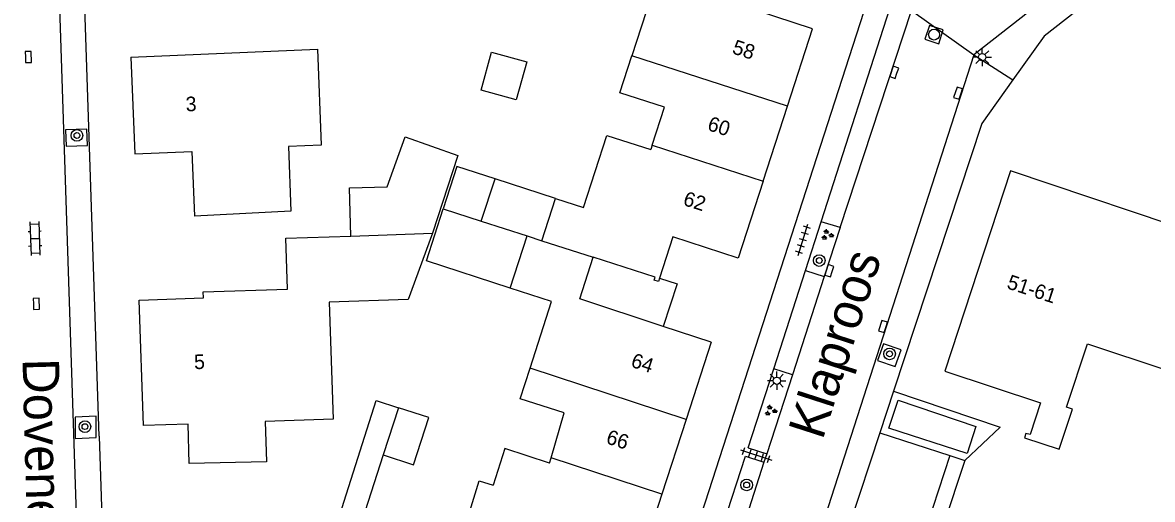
# Model space of a CAD drawing. Extents: x 136000 to 141014, y 402000 to 403500.
# Drawn here: x 137119.1 to 137196.5, y 402135.5 to 402168.2 of the extents above; entities that cross this region are included whole.
import ezdxf

# ---------------------------------------------------------------- set-up
doc = ezdxf.new("R2010")
doc.units = 0
for name, color, linetype in [('gg-afsc-erfafscheiding', 7, 'Continuous'), ('gg-anno-huisnummerreeks BGT', 7, 'Continuous'), ('gg-anno-openbare ruimte label', 7, 'Continuous'), ('gg-bbg-gedigitaliseerde bebouwing', 7, 'Continuous'), ('gg-bbg-gedigitaliseerde bijgebouw', 7, 'Continuous'), ('gg-bbg-hoofdgebouw', 7, 'Continuous'), ('gg-bbg-luifel en loopbrug', 7, 'Continuous'), ('gg-bbg-tussenscheiding', 7, 'Continuous'), ('gg-knt-verharding', 7, 'Continuous'), ('gg-knt-verharding nz', 7, 'Continuous'), ('gt-grn-groengrens', 7, 'Continuous'), ('gt-grn-vlakafsluiter', 7, 'Continuous'), ('gt-grn-weggrens', 7, 'Continuous'), ('gt-symb-boom', 7, 'Continuous'), ('gt-symb-groenvak', 7, 'Continuous'), ('gt-symb-klinker verharding', 7, 'Continuous'), ('gt-symb-kolk', 7, 'Continuous'), ('gt-symb-lichtmast', 7, 'Continuous'), ('gt-symb-rioolschacht', 7, 'Continuous'), ('gt-symb-tegel verharding', 7, 'Continuous')]:
    doc.layers.add(name, color=color, linetype=linetype)

# ---------------------------------------------------------------- blocks, each defined once
blk = doc.blocks.new('gt0-KOLK')
at = {"layer": 'gt-symb-kolk'}
blk.add_lwpolyline([(0, 0), (0.375, 0), (0.375, 0.4), (-0.375, 0.4), (-0.375, 0), (0, 0)], dxfattribs=at)
blk = doc.blocks.new('gt0-RS')
at = {"layer": 'gt-symb-rioolschacht'}
blk.add_lwpolyline([(-0.5, -0.5), (0.5, -0.5), (0.5, 0.5), (-0.5, 0.5)], close=True, dxfattribs=at)
blk.add_circle((0, 0), 0.375, dxfattribs=at)
blk = doc.blocks.new('gt0-LMAST')
at = {"layer": 'gt-symb-lichtmast'}
for p, q in [((-0.182, 0.173), (-0.447, 0.438)), ((-0.005, 0.246), (-0.005, 0.621)), ((0.172, 0.173), (0.437, 0.438)), ((-0.255, -0.004), (-0.63, -0.004)), ((-0.182, -0.181), (-0.447, -0.446)), ((-0.005, -0.254), (-0.005, -0.629)), ((0.437, -0.446), (0.172, -0.181)), ((0.245, -0.004), (0.62, -0.004))]:
    blk.add_line(p, q, dxfattribs=at)
blk.add_circle((-0.005, -0.004), 0.25, dxfattribs=at)
blk = doc.blocks.new('gt0-BOOM')
at = {"layer": 'gt-symb-boom'}
for radius in [0.4, 0.2]:
    blk.add_circle((0, 0), radius, dxfattribs=at)
blk = doc.blocks.new('gt0-TEG1')
at = {"layer": 'gt-symb-tegel verharding'}
for p, q in [((-1.125, 0), (1.125, 0)), ((-0.9, -0.25), (-0.9, 0.25)), ((-0.45, -0.25), (-0.45, 0.25)), ((0, -0.25), (0, 0.25)), ((0.45, -0.25), (0.45, 0.25)), ((0.9, -0.25), (0.9, 0.25))]:
    blk.add_line(p, q, dxfattribs=at)
blk = doc.blocks.new('gt0-GRVAK')
at = {"layer": 'gt-symb-groenvak'}
for p, q in [((-0.11, 0.189), (-0.228, 0.24)), ((-0.182, 0.153), (0.088, 0.153)), ((-0.091, 0.211), (-0.156, 0.322)), ((-0.047, 0.214), (-0.047, 0.393)), ((-0.004, 0.211), (0.061, 0.322)), ((0.015, 0.189), (0.133, 0.24)), ((0.262, -0.052), (0.197, 0.059)), ((0.305, -0.049), (0.305, 0.13)), ((0.349, -0.052), (0.414, 0.059)), ((-0.245, -0.228), (-0.363, -0.177)), ((-0.318, -0.264), (-0.047, -0.264)), ((-0.226, -0.206), (-0.291, -0.095)), ((-0.183, -0.203), (-0.183, -0.024)), ((-0.139, -0.206), (-0.074, -0.095)), ((-0.12, -0.228), (-0.002, -0.177)), ((0.243, -0.074), (0.125, -0.023)), ((0.17, -0.11), (0.441, -0.11)), ((0.368, -0.074), (0.486, -0.023))]:
    blk.add_line(p, q, dxfattribs=at)
blk = doc.blocks.new('gt0-KL1')
at = {"layer": 'gt-symb-klinker verharding'}
for p, q in [((-1.15, 0.3), (1.15, 0.3)), ((-1, -0.3), (-1, 0.3)), ((-0.5, 0.3), (-0.5, 0.45)), ((0, -0.3), (0, 0.3)), ((0.5, 0.3), (0.5, 0.45)), ((1, -0.3), (1, 0.3)), ((-1.15, -0.3), (1.15, -0.3)), ((-0.5, -0.45), (-0.5, -0.3)), ((0.5, -0.45), (0.5, -0.3))]:
    blk.add_line(p, q, dxfattribs=at)

msp = doc.modelspace()

# ---------------------------------------------------------------- linework, layer by layer
at = {"layer": 'gg-afsc-erfafscheiding'}
msp.add_line((137183.617, 402138.19), (137180.426, 402128.543), dxfattribs=at)
for points in [[(137140.001, 402131.961), (137143.297, 402142.301), (137144.833, 402141.801)], [(137143.781, 402138.578), (137141.262, 402130.772), (137139.725, 402130.152)]]:
    msp.add_lwpolyline(points, dxfattribs=at)
at = {"layer": 'gg-bbg-gedigitaliseerde bebouwing'}
for p, q in [((137164.488, 402177.271), (137160.806, 402165.918)), ((137162.202, 402159.799), (137162.1, 402159.484)), ((137154.632, 402153.243), (137155.571, 402156.138)), ((137137.098, 402153.416), (137141.567, 402153.565)), ((137152.474, 402150.003), (137153.63, 402153.568)), ((137153.63, 402153.568), (137154.632, 402153.243)), ((137155.306, 402149.085), (137152.474, 402150.003)), ((137153.836, 402144.519), (137155.306, 402149.085)), ((137155.158, 402138.014), (137155.28, 402138.382))]:
    msp.add_line(p, q, dxfattribs=at)
for points in [[(137126.493, 402165.815), (137139.281, 402166.356), (137139.518, 402159.782), (137137.283, 402159.701), (137137.443, 402155.262), (137130.843, 402154.924)], [(137162.202, 402159.799), (137163.039, 402162.381), (137159.981, 402163.373), (137160.806, 402165.918)], [(137155.571, 402156.138), (137157.493, 402155.514), (137159.096, 402160.458), (137162.1, 402159.484)], [(137190.074, 402138.976), (137190.981, 402141.713), (137190.569, 402141.851), (137192.022, 402146.191), (137197.441, 402144.383), (137200.453, 402153.42), (137186.731, 402158.042)], [(137147.143, 402153.755), (137145.495, 402149.21), (137140.078, 402149.026), (137140.35, 402141.021), (137135.693, 402140.863), (137135.787, 402138.095), (137130.491, 402137.977)], [(137155.28, 402138.382), (137156.181, 402141.452), (137153.155, 402142.405), (137153.836, 402144.519)], [(137155.158, 402138.014), (137152.106, 402139.023), (137151.32, 402136.492)], [(137151.361, 402131.152), (137149.056, 402132.582), (137150.359, 402136.79), (137151.32, 402136.492)]]:
    msp.add_lwpolyline(points, dxfattribs=at)
at = {"layer": 'gg-bbg-gedigitaliseerde bijgebouw'}
for p, q in [((137150.495, 402154.586), (137151.435, 402157.481)), ((137147.89, 402155.432), (137150.495, 402154.586)), ((137144.833, 402141.801), (137143.781, 402138.578))]:
    msp.add_line(p, q, dxfattribs=at)
for points in [[(137151.199, 402166.165), (137153.608, 402165.495), (137152.884, 402162.893), (137150.476, 402163.563), (137151.199, 402166.165)], [(137141.567, 402153.565), (137141.466, 402156.862), (137144.059, 402156.941), (137145.281, 402160.358), (137148.878, 402159.072), (137147.143, 402153.755)], [(137151.435, 402157.481), (137148.83, 402158.327), (137147.89, 402155.432)], [(137143.781, 402138.578), (137145.842, 402137.902), (137146.893, 402141.129), (137144.833, 402141.801)]]:
    msp.add_lwpolyline(points, dxfattribs=at)
at = {"layer": 'gg-bbg-hoofdgebouw'}
for p, q in [((137169.804, 402157.334), (137171.466, 402162.46)), ((137169.804, 402157.334), (137168.094, 402152.06)), ((137166.242, 402146.293), (137162.947, 402147.377)), ((137166.242, 402146.293), (137164.524, 402140.997)), ((137164.524, 402140.997), (137162.864, 402135.881))]:
    msp.add_line(p, q, dxfattribs=at)
for points in [[(137171.466, 402162.46), (137173.184, 402167.76), (137169.337, 402169.007)], [(137126.493, 402165.815), (137126.775, 402159.19), (137130.672, 402159.365), (137130.843, 402154.924)], [(137186.731, 402158.042), (137182.247, 402144.318), (137188.786, 402142.137), (137188.079, 402139.964), (137187.795, 402140.042), (137187.7, 402139.752), (137190.074, 402138.976)], [(137130.491, 402137.977), (137130.41, 402140.669), (137127.351, 402140.582), (137127.064, 402149.184), (137131.461, 402149.334), (137131.448, 402149.734), (137137.215, 402149.918), (137137.098, 402153.416)], [(137168.094, 402152.06), (137163.623, 402153.509), (137162.704, 402150.673)], [(137162.947, 402147.377), (137157.235, 402149.256), (137158.163, 402152.125)], [(137162.704, 402150.673), (137162.63, 402150.446), (137162.326, 402150.545), (137162.394, 402150.754), (137158.163, 402152.125)], [(137162.864, 402135.881), (137161.151, 402130.6), (137156.401, 402132.148), (137155.262, 402128.731)]]:
    msp.add_lwpolyline(points, dxfattribs=at)
at = {"layer": 'gg-bbg-luifel en loopbrug'}
for p, q in [((137155.571, 402156.138), (137151.435, 402157.481)), ((137150.495, 402154.586), (137153.63, 402153.568))]:
    msp.add_line(p, q, dxfattribs=at)
for points in [[(137152.474, 402150.003), (137146.732, 402151.867), (137147.89, 402155.432)], [(137162.704, 402150.673), (137163.904, 402150.284), (137162.947, 402147.377)]]:
    msp.add_lwpolyline(points, dxfattribs=at)
at = {"layer": 'gg-bbg-tussenscheiding'}
for p, q in [((137171.466, 402162.46), (137160.806, 402165.918)), ((137162.202, 402159.799), (137169.804, 402157.334)), ((137141.567, 402153.565), (137147.143, 402153.755)), ((137154.632, 402153.243), (137158.163, 402152.125)), ((137164.524, 402140.997), (137153.836, 402144.519)), ((137162.864, 402135.881), (137155.28, 402138.382))]:
    msp.add_line(p, q, dxfattribs=at)
at = {"layer": 'gg-knt-verharding'}
for p, q in [((137124.321, 402139.859), (137122.633, 402191.022)), ((137173.776, 402154.537), (137178.678, 402169.818)), ((137176.678, 402168.885), (137161.685, 402122.523)), ((137172.707, 402151.2), (137173.776, 402154.537)), ((137175.077, 402154.14), (137173.776, 402154.537)), ((137175.077, 402154.14), (137173.986, 402150.783)), ((137170.53, 402144.465), (137172.707, 402151.2)), ((137172.707, 402151.2), (137173.986, 402150.783)), ((137168.774, 402139.054), (137170.53, 402144.465)), ((137171.804, 402144.067), (137170.53, 402144.465)), ((137171.804, 402144.067), (137170.042, 402138.643)), ((137178.737, 402142.941), (137177.796, 402140.087)), ((137178.737, 402142.941), (137186.023, 402140.476)), ((137177.796, 402140.087), (137173.975, 402128.491)), ((137177.796, 402140.087), (137182.597, 402138.528)), ((137168.774, 402139.054), (137170.042, 402138.643)), ((137165.616, 402129.323), (137168.589, 402138.484)), ((137168.589, 402138.484), (137169.857, 402138.073)), ((137170.042, 402138.643), (137169.857, 402138.073)), ((137182.597, 402138.528), (137178.775, 402126.937)), ((137169.857, 402138.073), (137166.879, 402128.906))]:
    msp.add_line(p, q, dxfattribs=at)
for points in [[(137218.597, 402190.349), (137189.049, 402167.254), (137186.912, 402164.258)], [(137186.912, 402164.258), (137184.775, 402161.262), (137178.737, 402142.941)], [(137122.012, 402160.846), (137122.053, 402159.713), (137123.516, 402159.757), (137123.475, 402160.89), (137122.012, 402160.846)], [(137177.641, 402145.038), (137178.852, 402144.638), (137179.248, 402145.772), (137178.037, 402146.172), (137177.641, 402145.038)], [(137122.67, 402141.153), (137122.689, 402139.695), (137124.127, 402139.773), (137124.108, 402141.231), (137122.67, 402141.153)], [(137124.321, 402139.859), (137124.598, 402131.602), (137126.651, 402126.523)]]:
    msp.add_lwpolyline(points, dxfattribs=at)
at = {"layer": 'gg-knt-verharding nz'}
for p, q in [((137225.226, 402198.005), (137184.223, 402165.979)), ((137120.879, 402190.964), (137122.81, 402132.398)), ((137175.077, 402154.14), (137179.953, 402169.024)), ((137173.986, 402150.783), (137171.804, 402144.067))]:
    msp.add_line(p, q, dxfattribs=at)
msp.add_lwpolyline([(137184.223, 402165.979), (137170.917, 402124.684), (137170.972, 402124.473)], dxfattribs=at)
at = {"layer": 'gt-grn-groengrens'}
msp.add_line((137182.597, 402138.528), (137183.617, 402138.19), dxfattribs=at)
msp.add_lwpolyline([(137178.419, 402140.403), (137179.05, 402142.315), (137184.358, 402140.519), (137183.774, 402138.664), (137178.419, 402140.403)], dxfattribs=at)
at = {"layer": 'gt-grn-vlakafsluiter'}
msp.add_line((137186.023, 402140.476), (137183.617, 402138.19), dxfattribs=at)
at = {"layer": 'gt-grn-weggrens'}
for p, q in [((137179.953, 402169.024), (137184.223, 402165.979)), ((137184.223, 402165.979), (137186.912, 402164.258))]:
    msp.add_line(p, q, dxfattribs=at)

# ---------------------------------------------------------------- block references
at = {"layer": 'gt-symb-boom'}
for p in [(137122.8, 402160.456), (137173.643, 402151.888), (137178.46, 402145.494), (137123.349, 402140.511), (137168.672, 402136.517)]:
    msp.add_blockref('gt0-BOOM', p, dxfattribs=at)
at = {"layer": 'gt-symb-groenvak'}
for p in [(137174.18, 402153.643), (137170.297, 402141.607)]:
    msp.add_blockref('gt0-GRVAK', p, dxfattribs=at)
at = {"layer": 'gt-symb-klinker verharding', "rotation": -88.10803457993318}
msp.add_blockref('gt0-KL1', (137119.922, 402153.397), dxfattribs=at)
at = {"layer": 'gt-symb-kolk'}
for p, rotation in [((137119.27, 402165.822), -88.22439947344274), ((137178.966, 402164.717), 71.94544753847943), ((137183.343, 402163.286), 71.94544753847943), ((137174.519, 402151.129), 71.94544753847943), ((137119.822, 402148.912), -88.22439947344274), ((137178.202, 402147.311), 71.94544753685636)]:
    msp.add_blockref('gt0-KOLK', p, dxfattribs=dict(at, rotation=rotation))
at = {"layer": 'gt-symb-lichtmast'}
for p in [(137184.811, 402165.82), (137170.739, 402143.66)]:
    msp.add_blockref('gt0-LMAST', p, dxfattribs=at)
at = {"layer": 'gt-symb-rioolschacht', "rotation": 71.94544753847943}
msp.add_blockref('gt0-RS', (137181.508, 402167.361), dxfattribs=at)
at = {"layer": 'gt-symb-tegel verharding'}
for p, rotation in [((137172.531, 402153.306), 72.54344186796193), ((137169.326, 402138.567), -18.000074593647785)]:
    msp.add_blockref('gt0-TEG1', p, dxfattribs=dict(at, rotation=rotation))

# ---------------------------------------------------------------- texts
at = {"layer": 'gg-anno-huisnummerreeks BGT'}
for s, rotation, p in [('58', 342.1, (137167.621, 402166.089)), ('3', 2.5, (137130.267, 402162.097)), ('60', 342.1, (137165.92, 402160.842)), ('62', 342.1, (137164.255, 402155.708)), ('51-61', 341.9, (137186.431, 402149.996)), ('5', 1.9, (137130.836, 402144.444)), ('64', 342, (137160.679, 402144.626)), ('66', 342, (137158.979, 402139.386))]:
    msp.add_text(s, height=1, rotation=rotation, dxfattribs=at).set_placement(p)
at = {"layer": 'gg-anno-openbare ruimte label'}
for s, rotation, p in [('Klaproos', 72.1, (137173.865, 402139.542)), ('Dovenetel', 271.5, (137119.071, 402145.151))]:
    msp.add_text(s, height=2.5, rotation=rotation, dxfattribs=at).set_placement(p)

doc.saveas('drawing.dxf')
